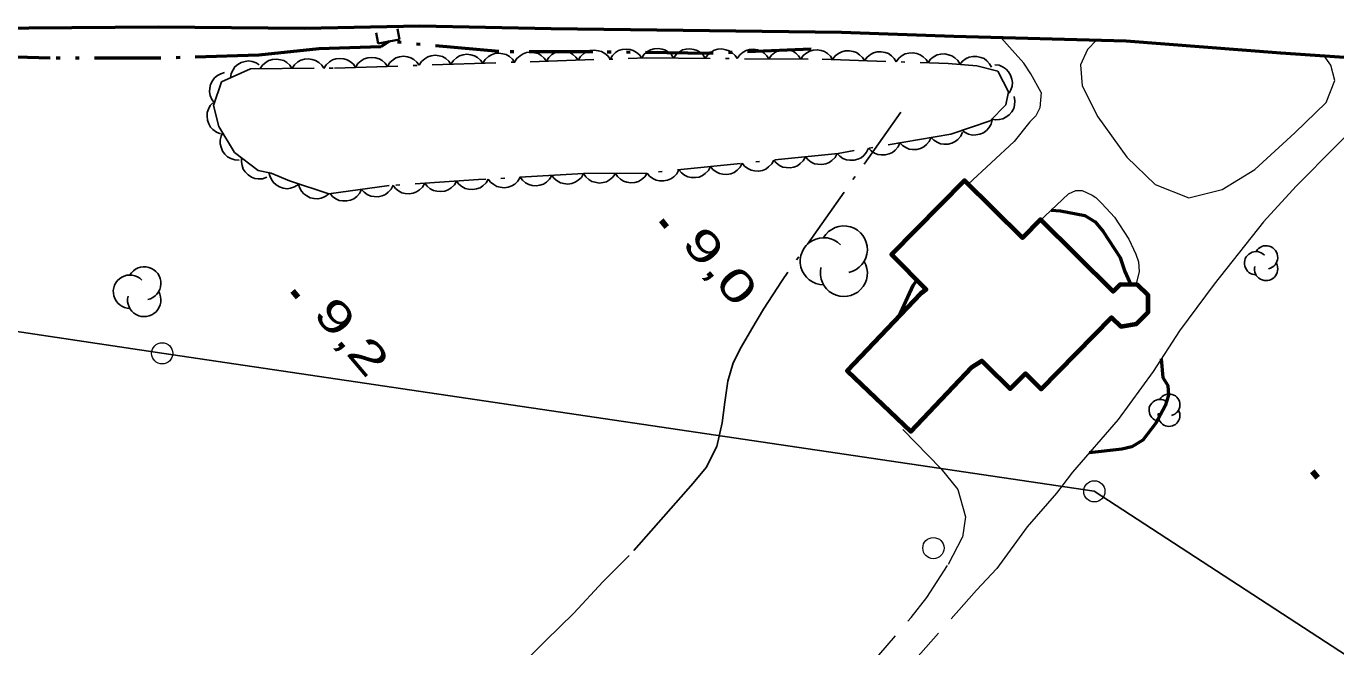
# Model space of a CAD drawing. Extents: x 386081 to 389416, y 5130568 to 5134082.
# Drawn here: x 386633.3 to 386756.8, y 5133293.2 to 5133351.7 of the extents above; entities that cross this region are included whole.
import ezdxf

# ---------------------------------------------------------------- set-up
doc = ezdxf.new("R2010")
doc.units = 0
doc.header["$LTSCALE"] = 1.2
for name, pattern in [('DASH_DOUBLE_DOT', [9.2, 5, -1.2, 0.3, -1.2, 0.3, -1.2]), ('DOT_DASHED', [7.7, 5, -1.2, 0.3, -1.2]), ('LONG_DASHED', [7.5, 6, -1.5]), ('MEDIUM_DASHED', [4.5, 3, -1.5])]:
    doc.linetypes.add(name, pattern=pattern)
for name, color, linetype, lineweight in [('1', 7, 'Continuous', 53), ('19', 7, 'Continuous', 13), ('21', 7, 'LONG_DASHED', 35), ('26', 7, 'Continuous', 35), ('3', 7, 'Continuous', 140), ('31', 7, 'Continuous', 70), ('36', 7, 'Continuous', 13), ('4', 7, 'DASH_DOUBLE_DOT', 53), ('41', 7, 'DOT_DASHED', 25), ('44', 7, 'Continuous', 25)]:
    doc.layers.add(name, color=color, linetype=linetype, lineweight=lineweight)

msp = doc.modelspace()

# ---------------------------------------------------------------- linework, layer by layer
at = {"layer": '1'}
for points in [[(386729.98, 5133334.38), (386730.88, 5133334.33), (386733.16, 5133333.88), (386734.13, 5133333.3), (386734.91, 5133332.38), (386736.49, 5133329.94), (386736.93, 5133328.62), (386737.51, 5133327.35)], [(386715.64, 5133324.33), (386716.97, 5133327.29), (386717.32, 5133327.8)], [(386740.38, 5133320.38), (386740.53, 5133318.61), (386740.98, 5133317.86), (386741.05, 5133316.94), (386740.73, 5133315.94), (386739.87, 5133314.32), (386738.63, 5133312.71), (386737.61, 5133312.07), (386736.66, 5133311.86), (386733.57, 5133311.52)]]:
    msp.add_lwpolyline(points, dxfattribs=at)
at = {"layer": '19'}
for points in [[(386729.06, 5133345.5), (386728.09, 5133347.26), (386727.42, 5133348.26), (386725.25, 5133350.66)], [(386734.26, 5133350.42), (386733.43, 5133349.55), (386732.77, 5133348.09), (386732.92, 5133346.13), (386734.38, 5133343.19), (386737.12, 5133339.4), (386739.8, 5133336.8), (386742.97, 5133335.55), (386746.13, 5133336.34), (386749.21, 5133338.22), (386752.96, 5133341.67), (386755.93, 5133344.53), (386756.75, 5133346.62), (386756.38, 5133348.07), (386755.75, 5133348.93)], [(386767.65, 5133348.12), (386763.38, 5133346.29), (386760.72, 5133344.34), (386753.09, 5133336.66), (386750.01, 5133333.3), (386745.36, 5133327.43), (386742.09, 5133323.01), (386739.6, 5133319.18), (386736.31, 5133314.67), (386731.99, 5133309.7), (386730.51, 5133307.71), (386727.73, 5133304.55), (386724.87, 5133300.61)], [(386729.06, 5133345.5), (386728.92, 5133344.03), (386728.55, 5133343.29), (386727.99, 5133342.73), (386726.51, 5133340.87), (386722.16, 5133336.85)], [(386727.73, 5133332.27), (386731.63, 5133335.93), (386732.31, 5133336.24), (386732.93, 5133336.25), (386733.85, 5133335.82), (386734.22, 5133335.58), (386734.78, 5133335.03), (386735.95, 5133333.74), (386737.31, 5133331.66), (386737.99, 5133330.25), (386738.23, 5133329.51), (386738.3, 5133328.59), (386737.97, 5133327.36)], [(386716, 5133313.7), (386719.58, 5133310.03), (386721.18, 5133308.07), (386721.93, 5133305.48), (386721.62, 5133303.57)]]:
    msp.add_lwpolyline(points, dxfattribs=at)
at = {"layer": '19', "linetype": 'MEDIUM_DASHED'}
for points in [[(386712.96, 5133291.53), (386716.79, 5133296), (386718.28, 5133297.86), (386720.32, 5133301.02), (386721.62, 5133303.57)], [(386724.87, 5133300.61), (386722.94, 5133298.55), (386715.6, 5133290.25), (386708.36, 5133282.22), (386706.69, 5133280.05), (386703.11, 5133275.83), (386699.89, 5133271.73), (386699.02, 5133270.12), (386698.53, 5133269.01), (386698.46, 5133267.59), (386698.77, 5133266.79), (386700.69, 5133264.66), (386701.99, 5133263.5), (386703.04, 5133262.34), (386705.45, 5133259.96)]]:
    msp.add_lwpolyline(points, dxfattribs=at)
at = {"layer": '21', "linetype": 'Continuous', "lineweight": 53}
msp.add_lwpolyline([(386919.15, 5133311.75), (386911.03, 5133313.95), (386899, 5133317.79), (386885.66, 5133321.2), (386873.77, 5133324.65), (386859.8, 5133328.96), (386846.32, 5133333.74), (386834.54, 5133337.8), (386826.44, 5133340.32), (386817.71, 5133342.76), (386806.67, 5133344.93), (386796, 5133346), (386781.08, 5133347.37), (386768.73, 5133348.04), (386751.66, 5133349.21), (386737.07, 5133350.34), (386720.81, 5133350.76), (386710.23, 5133351.13), (386682.83, 5133351.49), (386670.45, 5133351.74), (386659.6, 5133351.51), (386645.78, 5133351.65), (386605.06, 5133351.34)], dxfattribs=at)
at = {"layer": '26'}
for p, q in [((386666.54, 5133350.1), (386666.34, 5133351.1)), ((386666.54, 5133350.1), (386666.34, 5133351.1)), ((386668.54, 5133350.5), (386668.34, 5133351.5)), ((386668.54, 5133350.5), (386668.34, 5133351.5)), ((386668.54, 5133350.5), (386666.54, 5133350.1)), ((386668.54, 5133350.5), (386666.54, 5133350.1))]:
    msp.add_line(p, q, dxfattribs=at)
at = {"layer": '3'}
for p, q in [((386693.21, 5133333.44), (386693.72, 5133332.83)), ((386658.45, 5133326.8), (386658.96, 5133326.19)), ((386754.6, 5133309.8), (386755.11, 5133309.19))]:
    msp.add_line(p, q, dxfattribs=at)
at = {"layer": '31'}
msp.add_lwpolyline([(386723.84, 5133319.82), (386726.14, 5133317.55), (386727.56, 5133318.99), (386729.04, 5133317.53), (386735.69, 5133324.26), (386736.55, 5133323.41), (386738.03, 5133323.67), (386739.13, 5133324.78), (386739.13, 5133326.38), (386738.15, 5133327.35), (386736.49, 5133327.4), (386735.84, 5133326.74), (386729, 5133333.5), (386727.29, 5133331.77), (386721.83, 5133337.18), (386714.93, 5133330.21), (386718.19, 5133326.9), (386717.66, 5133326.49), (386710.76, 5133319.25), (386716.75, 5133313.54), (386722.52, 5133319.59), (386723.44, 5133320.18)], close=True, dxfattribs=at)
at = {"layer": '36', "lineweight": 25}
msp.add_lwpolyline([(386529.48, 5133338.34), (386646.14, 5133320.91), (386734.05, 5133307.9), (386763.33, 5133288.82), (386823.06, 5133250.19), (386965.77, 5133157.68), (387040.78, 5133098.87), (387093.59, 5133057.78), (387159.68, 5133026.76), (387228.64, 5132973.67), (387297.42, 5132941.46), (387339.88, 5132913.57), (387352.13, 5132976.96), (387402.17, 5132955.12), (387471.5, 5132924.49), (387529.57, 5132869.95)], dxfattribs=at)
at = {"layer": '36'}
for centre in [(386646.158, 5133320.89), (386734.068, 5133307.88), (386718.888, 5133302.53)]:
    msp.add_circle(centre, 1, dxfattribs=at)
at = {"layer": '4'}
msp.add_lwpolyline([(386707.36, 5133349.57), (386697.73, 5133349.18), (386686.77, 5133349.32), (386677.9, 5133349.34), (386667.54, 5133350.3), (386666.77, 5133349.79), (386660.92, 5133349.59), (386655.28, 5133349.01), (386645.77, 5133348.71), (386635.6, 5133348.71), (386621.7, 5133349.15), (386612.34, 5133349), (386595.72, 5133349.08)], dxfattribs=at)
at = {"layer": '41'}
msp.add_lwpolyline([(386715.83, 5133343.62), (386710.46, 5133336.1), (386704.62, 5133327.77), (386702.87, 5133325.06), (386701.75, 5133323.21), (386700.75, 5133321.49), (386700, 5133320.01), (386699.49, 5133318.28), (386699.23, 5133316.3), (386698.98, 5133314.33), (386698.47, 5133312.11), (386697.47, 5133310.13), (386696.22, 5133308.66), (386694.6, 5133306.81), (386690.2, 5133301.82), (386687.71, 5133299.35), (386684.97, 5133296.4), (386682.35, 5133293.81), (386680.23, 5133291.72)], dxfattribs=at)
at = {"layer": '44'}
for points in [[(386688.39, 5133348.64), (386688.61, 5133348.99), (386688.92, 5133349.26), (386689.19, 5133349.44), (386689.53, 5133349.54), (386689.9, 5133349.58), (386690.28, 5133349.53), (386690.59, 5133349.45), (386690.89, 5133349.27), (386691.17, 5133349.03), (386691.39, 5133348.74)], [(386691.39, 5133348.75), (386691.62, 5133349.1), (386691.94, 5133349.35), (386692.22, 5133349.52), (386692.56, 5133349.61), (386692.93, 5133349.64), (386693.31, 5133349.57), (386693.62, 5133349.48), (386693.92, 5133349.28), (386694.19, 5133349.03), (386694.38, 5133348.73)], [(386694.38, 5133348.73), (386694.62, 5133349.07), (386694.94, 5133349.33), (386695.22, 5133349.5), (386695.56, 5133349.58), (386695.93, 5133349.61), (386696.31, 5133349.55), (386696.62, 5133349.46), (386696.92, 5133349.26), (386697.19, 5133349.01), (386697.38, 5133348.71)], [(386697.38, 5133348.71), (386697.62, 5133349.05), (386697.94, 5133349.3), (386698.22, 5133349.47), (386698.56, 5133349.56), (386698.93, 5133349.59), (386699.31, 5133349.52), (386699.62, 5133349.43), (386699.92, 5133349.24), (386700.19, 5133348.98), (386700.38, 5133348.68)], [(386700.38, 5133348.68), (386700.62, 5133349.03), (386700.94, 5133349.28), (386701.22, 5133349.45), (386701.56, 5133349.54), (386701.93, 5133349.57), (386702.31, 5133349.5), (386702.62, 5133349.41), (386702.92, 5133349.21), (386703.19, 5133348.96), (386703.38, 5133348.66)], [(386703.38, 5133348.66), (386703.62, 5133349), (386703.94, 5133349.26), (386704.22, 5133349.43), (386704.56, 5133349.51), (386704.93, 5133349.54), (386705.31, 5133349.48), (386705.62, 5133349.39), (386705.91, 5133349.19), (386706.18, 5133348.94), (386706.38, 5133348.64)], [(386706.38, 5133348.64), (386706.62, 5133348.98), (386706.94, 5133349.23), (386707.22, 5133349.4), (386707.56, 5133349.49), (386707.93, 5133349.52), (386708.31, 5133349.45), (386708.62, 5133349.36), (386708.91, 5133349.17), (386709.18, 5133348.91), (386709.38, 5133348.61)], [(386652.59, 5133346.86), (386652.66, 5133347.28), (386652.84, 5133347.64), (386653.02, 5133347.91), (386653.3, 5133348.14), (386653.62, 5133348.32), (386653.99, 5133348.42), (386654.31, 5133348.47), (386654.66, 5133348.42), (386655.01, 5133348.3), (386655.32, 5133348.11)], [(386655.4, 5133347.74), (386655.63, 5133348.08), (386655.95, 5133348.34), (386656.23, 5133348.52), (386656.57, 5133348.61), (386656.93, 5133348.64), (386657.31, 5133348.58), (386657.63, 5133348.5), (386657.92, 5133348.31), (386658.2, 5133348.06), (386658.4, 5133347.76)], [(386658.4, 5133347.76), (386658.63, 5133348.11), (386658.95, 5133348.37), (386659.23, 5133348.54), (386659.57, 5133348.63), (386659.93, 5133348.67), (386660.31, 5133348.61), (386660.63, 5133348.52), (386660.92, 5133348.33), (386661.2, 5133348.08), (386661.4, 5133347.78)], [(386661.4, 5133347.76), (386661.62, 5133348.11), (386661.93, 5133348.38), (386662.21, 5133348.56), (386662.54, 5133348.66), (386662.91, 5133348.7), (386663.29, 5133348.65), (386663.61, 5133348.57), (386663.91, 5133348.39), (386664.19, 5133348.15), (386664.4, 5133347.86)], [(386664.4, 5133347.86), (386664.62, 5133348.21), (386664.93, 5133348.47), (386665.21, 5133348.66), (386665.54, 5133348.76), (386665.91, 5133348.8), (386666.29, 5133348.75), (386666.61, 5133348.67), (386666.91, 5133348.49), (386667.19, 5133348.24), (386667.4, 5133347.95)], [(386667.4, 5133347.95), (386667.62, 5133348.31), (386667.93, 5133348.57), (386668.2, 5133348.75), (386668.54, 5133348.85), (386668.91, 5133348.9), (386669.29, 5133348.85), (386669.6, 5133348.77), (386669.9, 5133348.59), (386670.18, 5133348.34), (386670.4, 5133348.05)], [(386670.4, 5133348.05), (386670.62, 5133348.4), (386670.93, 5133348.67), (386671.2, 5133348.85), (386671.54, 5133348.95), (386671.91, 5133349), (386672.29, 5133348.94), (386672.6, 5133348.87), (386672.9, 5133348.68), (386673.18, 5133348.44), (386673.39, 5133348.15)], [(386673.39, 5133348.15), (386673.62, 5133348.5), (386673.92, 5133348.77), (386674.2, 5133348.95), (386674.54, 5133349.05), (386674.9, 5133349.09), (386675.28, 5133349.04), (386675.6, 5133348.96), (386675.9, 5133348.78), (386676.18, 5133348.54), (386676.39, 5133348.25)], [(386676.39, 5133348.25), (386676.62, 5133348.6), (386676.92, 5133348.87), (386677.2, 5133349.05), (386677.54, 5133349.15), (386677.9, 5133349.19), (386678.28, 5133349.14), (386678.6, 5133349.06), (386678.9, 5133348.88), (386679.18, 5133348.64), (386679.39, 5133348.34)], [(386679.39, 5133348.34), (386679.61, 5133348.7), (386679.92, 5133348.96), (386680.2, 5133349.14), (386680.53, 5133349.25), (386680.9, 5133349.29), (386681.28, 5133349.24), (386681.6, 5133349.16), (386681.9, 5133348.98), (386682.18, 5133348.73), (386682.39, 5133348.44)], [(386682.39, 5133348.44), (386682.61, 5133348.8), (386682.92, 5133349.06), (386683.2, 5133349.24), (386683.53, 5133349.34), (386683.9, 5133349.39), (386684.28, 5133349.34), (386684.6, 5133349.26), (386684.9, 5133349.07), (386685.18, 5133348.83), (386685.39, 5133348.54)], [(386685.39, 5133348.54), (386685.61, 5133348.89), (386685.92, 5133349.16), (386686.19, 5133349.34), (386686.53, 5133349.44), (386686.9, 5133349.49), (386687.28, 5133349.43), (386687.6, 5133349.36), (386687.9, 5133349.17), (386688.18, 5133348.93), (386688.39, 5133348.64)], [(386709.38, 5133348.59), (386709.63, 5133348.93), (386709.95, 5133349.17), (386710.24, 5133349.33), (386710.58, 5133349.41), (386710.95, 5133349.43), (386711.33, 5133349.35), (386711.64, 5133349.26), (386711.93, 5133349.05), (386712.19, 5133348.79), (386712.38, 5133348.49)], [(386712.38, 5133348.49), (386712.63, 5133348.82), (386712.95, 5133349.07), (386713.24, 5133349.23), (386713.58, 5133349.31), (386713.95, 5133349.33), (386714.33, 5133349.25), (386714.64, 5133349.15), (386714.93, 5133348.95), (386715.19, 5133348.69), (386715.38, 5133348.39)], [(386715.38, 5133348.39), (386715.63, 5133348.72), (386715.95, 5133348.97), (386716.24, 5133349.13), (386716.58, 5133349.21), (386716.95, 5133349.23), (386717.33, 5133349.15), (386717.64, 5133349.05), (386717.92, 5133348.85), (386718.19, 5133348.59), (386718.38, 5133348.28)], [(386718.38, 5133348.28), (386718.62, 5133348.62), (386718.95, 5133348.87), (386719.24, 5133349.03), (386719.58, 5133349.11), (386719.95, 5133349.13), (386720.32, 5133349.05), (386720.63, 5133348.95), (386720.92, 5133348.75), (386721.19, 5133348.49), (386721.38, 5133348.18)], [(386721.37, 5133348.13), (386721.64, 5133348.45), (386721.97, 5133348.68), (386722.27, 5133348.83), (386722.61, 5133348.89), (386722.98, 5133348.89), (386723.36, 5133348.79), (386723.66, 5133348.68), (386723.94, 5133348.46), (386724.19, 5133348.19), (386724.36, 5133347.87)], [(386651.1, 5133344.51), (386650.84, 5133344.84), (386650.7, 5133345.22), (386650.62, 5133345.54), (386650.65, 5133345.89), (386650.73, 5133346.25), (386650.91, 5133346.59), (386651.09, 5133346.86), (386651.37, 5133347.08), (386651.69, 5133347.26), (386652.04, 5133347.36)], [(386724.67, 5133348.1), (386725.09, 5133348.05), (386725.46, 5133347.88), (386725.74, 5133347.7), (386725.97, 5133347.44), (386726.17, 5133347.13), (386726.28, 5133346.76), (386726.34, 5133346.44), (386726.3, 5133346.09), (386726.2, 5133345.74), (386726.03, 5133345.42)], [(386726.49, 5133345.11), (386726.57, 5133344.7), (386726.53, 5133344.29), (386726.46, 5133343.97), (386726.28, 5133343.67), (386726.04, 5133343.38), (386725.73, 5133343.16), (386725.45, 5133343), (386725.1, 5133342.93), (386724.73, 5133342.91), (386724.38, 5133342.98)], [(386651.67, 5133341.6), (386651.28, 5133341.75), (386650.95, 5133341.99), (386650.72, 5133342.22), (386650.55, 5133342.53), (386650.43, 5133342.88), (386650.4, 5133343.26), (386650.41, 5133343.59), (386650.52, 5133343.92), (386650.7, 5133344.25), (386650.94, 5133344.51)], [(386724.43, 5133342.9), (386724.32, 5133342.49), (386724.1, 5133342.15), (386723.89, 5133341.9), (386723.6, 5133341.7), (386723.26, 5133341.55), (386722.88, 5133341.49), (386722.56, 5133341.48), (386722.21, 5133341.56), (386721.88, 5133341.72), (386721.59, 5133341.93)], [(386653.42, 5133339.12), (386653, 5133339.14), (386652.62, 5133339.28), (386652.33, 5133339.43), (386652.07, 5133339.67), (386651.86, 5133339.97), (386651.71, 5133340.33), (386651.63, 5133340.64), (386651.64, 5133340.99), (386651.71, 5133341.36), (386651.86, 5133341.68)], [(386718.68, 5133341.25), (386718.5, 5133340.87), (386718.24, 5133340.57), (386717.99, 5133340.35), (386717.67, 5133340.2), (386717.31, 5133340.11), (386716.93, 5133340.11), (386716.6, 5133340.14), (386716.28, 5133340.29), (386715.97, 5133340.49), (386715.72, 5133340.75)], [(386721.63, 5133341.76), (386721.46, 5133341.38), (386721.19, 5133341.07), (386720.94, 5133340.86), (386720.62, 5133340.71), (386720.27, 5133340.62), (386719.88, 5133340.62), (386719.56, 5133340.65), (386719.24, 5133340.79), (386718.92, 5133340.99), (386718.68, 5133341.25)], [(386709.8, 5133339.74), (386709.61, 5133339.37), (386709.32, 5133339.08), (386709.06, 5133338.88), (386708.73, 5133338.76), (386708.36, 5133338.69), (386707.98, 5133338.72), (386707.66, 5133338.77), (386707.35, 5133338.93), (386707.05, 5133339.16), (386706.82, 5133339.43)], [(386712.76, 5133340.24), (386712.59, 5133339.86), (386712.32, 5133339.55), (386712.07, 5133339.34), (386711.75, 5133339.19), (386711.4, 5133339.1), (386711.01, 5133339.1), (386710.69, 5133339.13), (386710.36, 5133339.27), (386710.05, 5133339.47), (386709.8, 5133339.73)], [(386715.72, 5133340.75), (386715.55, 5133340.37), (386715.28, 5133340.06), (386715.03, 5133339.84), (386714.71, 5133339.7), (386714.35, 5133339.6), (386713.97, 5133339.6), (386713.64, 5133339.64), (386713.32, 5133339.78), (386713.01, 5133339.98), (386712.76, 5133340.24)], [(386656.02, 5133337.49), (386655.63, 5133337.36), (386655.22, 5133337.35), (386654.89, 5133337.39), (386654.57, 5133337.52), (386654.26, 5133337.72), (386654, 5133338), (386653.8, 5133338.27), (386653.69, 5133338.6), (386653.63, 5133338.96), (386653.65, 5133339.32)], [(386697.87, 5133338.5), (386697.67, 5133338.14), (386697.38, 5133337.85), (386697.12, 5133337.65), (386696.79, 5133337.52), (386696.43, 5133337.46), (386696.05, 5133337.48), (386695.72, 5133337.54), (386695.41, 5133337.7), (386695.12, 5133337.92), (386694.88, 5133338.2)], [(386700.85, 5133338.81), (386700.65, 5133338.45), (386700.37, 5133338.16), (386700.1, 5133337.96), (386699.77, 5133337.83), (386699.41, 5133337.76), (386699.03, 5133337.79), (386698.71, 5133337.84), (386698.4, 5133338.01), (386698.1, 5133338.23), (386697.87, 5133338.5)], [(386703.84, 5133339.12), (386703.64, 5133338.75), (386703.35, 5133338.47), (386703.09, 5133338.27), (386702.76, 5133338.14), (386702.4, 5133338.07), (386702.01, 5133338.1), (386701.69, 5133338.15), (386701.38, 5133338.32), (386701.08, 5133338.54), (386700.85, 5133338.81)], [(386706.82, 5133339.43), (386706.62, 5133339.06), (386706.33, 5133338.78), (386706.07, 5133338.58), (386705.74, 5133338.45), (386705.38, 5133338.38), (386705, 5133338.41), (386704.68, 5133338.46), (386704.36, 5133338.62), (386704.07, 5133338.85), (386703.84, 5133339.12)], [(386659, 5133336.81), (386658.65, 5133336.58), (386658.26, 5133336.46), (386657.93, 5133336.42), (386657.58, 5133336.46), (386657.23, 5133336.58), (386656.91, 5133336.78), (386656.65, 5133336.99), (386656.46, 5133337.28), (386656.3, 5133337.62), (386656.23, 5133337.97)], [(386676.91, 5133337.33), (386676.7, 5133336.97), (386676.41, 5133336.69), (386676.14, 5133336.5), (386675.8, 5133336.39), (386675.44, 5133336.34), (386675.06, 5133336.37), (386674.74, 5133336.44), (386674.43, 5133336.62), (386674.14, 5133336.85), (386673.92, 5133337.13)], [(386679.91, 5133337.5), (386679.7, 5133337.14), (386679.4, 5133336.86), (386679.12, 5133336.68), (386678.79, 5133336.57), (386678.42, 5133336.51), (386678.04, 5133336.55), (386677.72, 5133336.62), (386677.42, 5133336.8), (386677.13, 5133337.04), (386676.91, 5133337.32)], [(386682.9, 5133337.67), (386682.69, 5133337.31), (386682.39, 5133337.04), (386682.12, 5133336.85), (386681.78, 5133336.74), (386681.42, 5133336.69), (386681.04, 5133336.73), (386680.72, 5133336.8), (386680.41, 5133336.97), (386680.13, 5133337.21), (386679.91, 5133337.5)], [(386685.9, 5133337.84), (386685.69, 5133337.48), (386685.39, 5133337.21), (386685.11, 5133337.02), (386684.78, 5133336.91), (386684.41, 5133336.86), (386684.03, 5133336.9), (386683.71, 5133336.97), (386683.41, 5133337.15), (386683.12, 5133337.38), (386682.9, 5133337.67)], [(386688.9, 5133337.86), (386688.67, 5133337.51), (386688.35, 5133337.25), (386688.07, 5133337.08), (386687.73, 5133336.99), (386687.37, 5133336.95), (386686.99, 5133337.02), (386686.67, 5133337.1), (386686.38, 5133337.29), (386686.1, 5133337.54), (386685.9, 5133337.84)], [(386691.9, 5133337.88), (386691.67, 5133337.53), (386691.35, 5133337.27), (386691.07, 5133337.1), (386690.73, 5133337.01), (386690.37, 5133336.97), (386689.99, 5133337.04), (386689.67, 5133337.12), (386689.38, 5133337.31), (386689.1, 5133337.56), (386688.9, 5133337.86)], [(386694.88, 5133338.2), (386694.69, 5133337.83), (386694.4, 5133337.54), (386694.14, 5133337.34), (386693.81, 5133337.22), (386693.44, 5133337.15), (386693.06, 5133337.17), (386692.74, 5133337.23), (386692.43, 5133337.39), (386692.13, 5133337.61), (386691.9, 5133337.89)], [(386661.87, 5133335.93), (386661.54, 5133335.67), (386661.16, 5133335.53), (386660.84, 5133335.46), (386660.49, 5133335.48), (386660.13, 5133335.56), (386659.79, 5133335.74), (386659.52, 5133335.92), (386659.3, 5133336.2), (386659.12, 5133336.53), (386659.02, 5133336.87)], [(386664.96, 5133336.35), (386664.77, 5133335.98), (386664.5, 5133335.68), (386664.24, 5133335.47), (386663.92, 5133335.34), (386663.56, 5133335.26), (386663.17, 5133335.27), (386662.85, 5133335.31), (386662.53, 5133335.47), (386662.23, 5133335.68), (386661.99, 5133335.95)], [(386667.93, 5133336.76), (386667.75, 5133336.38), (386667.47, 5133336.09), (386667.21, 5133335.88), (386666.89, 5133335.74), (386666.53, 5133335.66), (386666.14, 5133335.68), (386665.82, 5133335.72), (386665.5, 5133335.87), (386665.2, 5133336.08), (386664.96, 5133336.35)], [(386670.93, 5133336.93), (386670.72, 5133336.57), (386670.42, 5133336.3), (386670.15, 5133336.11), (386669.82, 5133335.99), (386669.45, 5133335.94), (386669.07, 5133335.98), (386668.75, 5133336.04), (386668.44, 5133336.22), (386668.16, 5133336.45), (386667.93, 5133336.73)], [(386673.92, 5133337.13), (386673.71, 5133336.77), (386673.41, 5133336.5), (386673.14, 5133336.3), (386672.81, 5133336.19), (386672.44, 5133336.14), (386672.06, 5133336.17), (386671.74, 5133336.24), (386671.44, 5133336.42), (386671.15, 5133336.65), (386670.93, 5133336.93)]]:
    msp.add_lwpolyline(points, dxfattribs=at)
at = {"layer": '44', "linetype": 'DOT_DASHED'}
msp.add_lwpolyline([(386661.87, 5133335.93), (386658.18, 5133337.15), (386656.45, 5133337.88), (386655.21, 5133338.12), (386652.99, 5133339.83), (386651.5, 5133342.28), (386651.01, 5133344.25), (386651.75, 5133346.48), (386654.48, 5133347.73), (386662.4, 5133347.79), (386691.84, 5133348.75), (386708.41, 5133348.62), (386720.28, 5133348.22), (386722.99, 5133347.99), (386724.97, 5133347.51), (386725.96, 5133345.55), (386725.71, 5133344.32), (386724.23, 5133342.83), (386720.52, 5133341.57), (386709.9, 5133339.75), (386691.83, 5133337.88), (386685.89, 5133337.84), (386675.99, 5133337.27), (386667.57, 5133336.71)], close=True, dxfattribs=at)
at = {"layer": '44'}
for centre, radius, start, end in [((386710.446, 5133330.688), 2.216, 282.26917, 149.72626), ((386708.54, 5133329.58), 2.216, 44.11537, 269.80396), ((386750.259, 5133329.944), 1.098, 282.26917, 149.72626), ((386750.259, 5133329.944), 1.098, 282.26917, 149.72626), ((386749.314, 5133329.395), 1.098, 44.11537, 269.80396), ((386749.314, 5133329.395), 1.098, 44.11537, 269.80396), ((386644.465, 5133327.49), 1.569, 282.26917, 149.72626), ((386644.465, 5133327.49), 1.569, 282.26917, 149.72626), ((386710.446, 5133328.472), 2.216, 166.93686, 29.62122), ((386750.259, 5133328.846), 1.098, 166.93686, 29.62122), ((386750.259, 5133328.846), 1.098, 166.93686, 29.62122), ((386643.116, 5133326.706), 1.569, 44.11537, 269.80396), ((386643.116, 5133326.706), 1.569, 44.11537, 269.80396), ((386644.465, 5133325.921), 1.569, 166.93686, 29.62122), ((386644.465, 5133325.921), 1.569, 166.93686, 29.62122), ((386740.239, 5133315.533), 1.02, 44.11537, 269.80396), ((386741.116, 5133316.043), 1.02, 282.26917, 149.72626), ((386741.116, 5133315.023), 1.02, 166.93686, 29.62122)]:
    msp.add_arc(centre, radius, start, end, dxfattribs=at)

# ---------------------------------------------------------------- texts
at = {"layer": '3', "width": 1.45}
for s, p in [('9,0    ', (386695.04, 5133331.22)), ('9,2    ', (386660.28, 5133324.58))]:
    msp.add_text(s, height=3, rotation=310.294, dxfattribs=at).set_placement(p)

doc.saveas('drawing.dxf')
